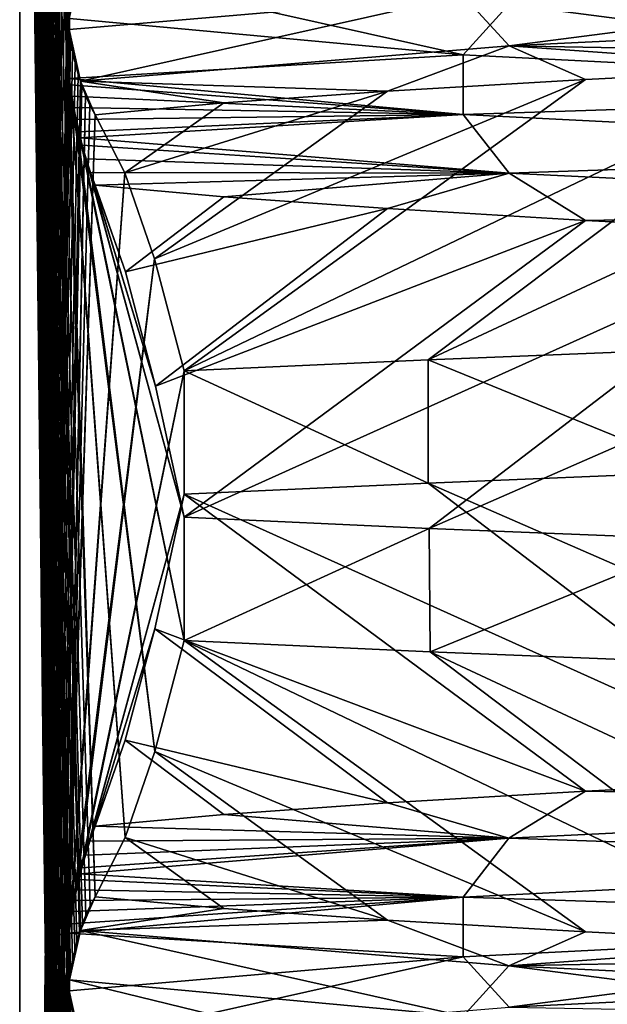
# Model space of a CAD drawing. Header units: millimetres. Extents: x -39.5 to 39.5, y -2 to 94.9.
# Tile 397 of 656: x -12.9 to -11.7, y 31 to 33. Entities that reach past the tile are written whole.
import ezdxf

# ---------------------------------------------------------------- set-up
doc = ezdxf.new("R2010")
doc.units = ezdxf.units.MM
doc.header["$LTSCALE"] = 65.185185
for name, color, linetype in [('460', 7, 'CONTINUOUS'), ('530', 7, 'CONTINUOUS'), ('531', 7, 'CONTINUOUS'), ('628', 7, 'CONTINUOUS'), ('629', 7, 'CONTINUOUS'), ('630', 7, 'CONTINUOUS')]:
    doc.layers.add(name, color=color, linetype=linetype)

msp = doc.modelspace()

# ---------------------------------------------------------------- linework, layer by layer
at = {"layer": '460', "linetype": 'Continuous'}
for points in [[(-11.5287, 32.3376, 8.2902), (-12.0998, 32.3145, 7.432), (-11.5282, 32.0813, 8.291), (-11.5287, 32.3376, 8.2902)], [(-12.0998, 32.3145, 7.432), (-12.6076, 32.2914, 6.5337), (-12.0999, 32.0581, 7.4318), (-12.0998, 32.3145, 7.432)], [(-11.5282, 32.0813, 8.291), (-12.0998, 32.3145, 7.432), (-12.0999, 32.0581, 7.4318), (-11.5282, 32.0813, 8.291)], [(-12.6076, 32.2914, 6.5337), (-12.6076, 32.035, 6.5337), (-12.0999, 32.0581, 7.4318), (-12.6076, 32.2914, 6.5337)], [(-12.6076, 31.987, -6.5337), (-12.0979, 31.9638, -7.4351), (-12.6076, 31.7306, -6.5337), (-12.6076, 31.987, -6.5337)], [(-12.6076, 31.7306, -6.5337), (-12.0979, 31.9638, -7.4351), (-12.0963, 31.7073, -7.4377), (-12.6076, 31.7306, -6.5337)], [(-12.0979, 31.9638, -7.4351), (-11.5241, 31.9406, -8.2966), (-12.0963, 31.7073, -7.4377), (-12.0979, 31.9638, -7.4351)], [(-12.0963, 31.7073, -7.4377), (-11.5241, 31.9406, -8.2966), (-11.5218, 31.6841, -8.2999), (-12.0963, 31.7073, -7.4377)]]:
    msp.add_3dface(points, dxfattribs=at)
at = {"layer": '530', "linetype": 'Continuous'}
for points in [[(-12.95, 26.5), (-12.95, 35.8), (-12.8503, 26.9766, -1.9023), (-12.95, 26.5)], [(-12.8503, 26.9766, -1.9023), (-12.95, 35.8), (-12.8478, 27.0153, -1.9499), (-12.8503, 26.9766, -1.9023)], [(-12.8478, 27.0153, -1.9499), (-12.95, 35.8), (-12.8467, 27.0248, -1.9707), (-12.8478, 27.0153, -1.9499)], [(-12.8467, 27.0248, -1.9707), (-12.95, 35.8), (-12.8442, 27.0424, -2.0183), (-12.8467, 27.0248, -1.9707)], [(-12.8442, 27.0424, -2.0183), (-12.95, 35.8), (-12.8401, 27.0654, -2.0979), (-12.8442, 27.0424, -2.0183)], [(-12.8401, 27.0654, -2.0979), (-12.95, 35.8), (-12.8355, 27.0857, -2.184), (-12.8401, 27.0654, -2.0979)], [(-12.8355, 27.0857, -2.184), (-12.95, 35.8), (-12.8308, 27.1041, -2.2745), (-12.8355, 27.0857, -2.184)], [(-12.8308, 27.1041, -2.2745), (-12.95, 35.8), (-12.8255, 27.1219, -2.3749), (-12.8308, 27.1041, -2.2745)], [(-12.8255, 27.1219, -2.3749), (-12.95, 35.8), (-12.8238, 27.1273, -2.4074), (-12.8255, 27.1219, -2.3749)], [(-12.8238, 27.1273, -2.4074), (-12.95, 35.8), (-12.8503, 28.9766, -1.9023), (-12.8238, 27.1273, -2.4074)], [(-12.8503, 28.9766, -1.9023), (-12.95, 35.8), (-12.8478, 29.0153, -1.9499), (-12.8503, 28.9766, -1.9023)], [(-12.8478, 29.0153, -1.9499), (-12.95, 35.8), (-12.8467, 29.0248, -1.9707), (-12.8478, 29.0153, -1.9499)], [(-12.8467, 29.0248, -1.9707), (-12.95, 35.8), (-12.8442, 29.0424, -2.0183), (-12.8467, 29.0248, -1.9707)], [(-12.8442, 29.0424, -2.0183), (-12.95, 35.8), (-12.8401, 29.0654, -2.0979), (-12.8442, 29.0424, -2.0183)], [(-12.8401, 29.0654, -2.0979), (-12.95, 35.8), (-12.8355, 29.0857, -2.184), (-12.8401, 29.0654, -2.0979)], [(-12.8355, 29.0857, -2.184), (-12.95, 35.8), (-12.8308, 29.1041, -2.2745), (-12.8355, 29.0857, -2.184)], [(-12.8308, 29.1041, -2.2745), (-12.95, 35.8), (-12.8255, 29.1219, -2.3749), (-12.8308, 29.1041, -2.2745)], [(-12.8255, 29.1219, -2.3749), (-12.95, 35.8), (-12.8238, 29.1273, -2.4074), (-12.8255, 29.1219, -2.3749)], [(-12.8238, 29.1273, -2.4074), (-12.95, 35.8), (-12.8194, 29.1403, -2.4914), (-12.8238, 29.1273, -2.4074)], [(-12.8194, 29.1403, -2.4914), (-12.95, 35.8), (-12.8495, 30.9313, -1.9186), (-12.8194, 29.1403, -2.4914)], [(-12.8495, 30.9313, -1.9186), (-12.95, 35.8), (-12.8503, 30.9766, -1.9023), (-12.8495, 30.9313, -1.9186)], [(-12.8503, 30.9766, -1.9023), (-12.95, 35.8), (-12.8478, 31.0153, -1.9499), (-12.8503, 30.9766, -1.9023)], [(-12.8478, 31.0153, -1.9499), (-12.95, 35.8), (-12.8467, 31.0248, -1.9707), (-12.8478, 31.0153, -1.9499)], [(-12.8467, 31.0248, -1.9707), (-12.95, 35.8), (-12.8442, 31.0424, -2.0183), (-12.8467, 31.0248, -1.9707)], [(-12.8442, 31.0424, -2.0183), (-12.95, 35.8), (-12.8401, 31.0654, -2.0979), (-12.8442, 31.0424, -2.0183)], [(-12.8401, 31.0654, -2.0979), (-12.95, 35.8), (-12.8355, 31.0857, -2.184), (-12.8401, 31.0654, -2.0979)], [(-12.8355, 31.0857, -2.184), (-12.95, 35.8), (-12.8308, 31.1041, -2.2745), (-12.8355, 31.0857, -2.184)], [(-12.8308, 31.1041, -2.2745), (-12.95, 35.8), (-12.8255, 31.1219, -2.3749), (-12.8308, 31.1041, -2.2745)], [(-12.8255, 31.1219, -2.3749), (-12.95, 35.8), (-12.8238, 31.1273, -2.4074), (-12.8255, 31.1219, -2.3749)], [(-12.8238, 31.1273, -2.4074), (-12.95, 35.8), (-12.8194, 31.1403, -2.4914), (-12.8238, 31.1273, -2.4074)], [(-12.8194, 31.1403, -2.4914), (-12.95, 35.8), (-12.8122, 31.1593, -2.6303), (-12.8194, 31.1403, -2.4914)], [(-12.8122, 31.1593, -2.6303), (-12.95, 35.8), (-12.8034, 31.1788, -2.798), (-12.8122, 31.1593, -2.6303)], [(-12.8034, 31.1788, -2.798), (-12.95, 35.8), (-12.7927, 31.1975, -3.001), (-12.8034, 31.1788, -2.798)], [(-12.7927, 31.1975, -3.001), (-12.95, 35.8), (-12.8502, 32.9477, -1.9039), (-12.7927, 31.1975, -3.001)], [(-12.8502, 32.9477, -1.9039), (-12.95, 35.8), (-12.8495, 32.9951, -1.9173), (-12.8502, 32.9477, -1.9039)], [(-12.8495, 32.9951, -1.9173), (-12.95, 35.8), (-12.8467, 33.0247, -1.9702), (-12.8495, 32.9951, -1.9173)], [(-12.8479, 32.9122, -1.9473), (-12.7927, 31.1975, -3.001), (-12.8502, 32.9477, -1.9039), (-12.8479, 32.9122, -1.9473)], [(-12.7307, 31.3204, -4.1854), (-12.7927, 31.1975, -3.001), (-12.8479, 32.9122, -1.9473), (-12.7307, 31.3204, -4.1854)], [(-12.8467, 32.8998, -1.9716), (-12.7307, 31.3204, -4.1854), (-12.8479, 32.9122, -1.9473), (-12.8467, 32.8998, -1.9716)], [(-12.845, 32.8864, -2.0029), (-12.7307, 31.3204, -4.1854), (-12.8467, 32.8998, -1.9716), (-12.845, 32.8864, -2.0029)], [(-12.6689, 31.4998, -5.3634), (-12.7307, 31.3204, -4.1854), (-12.845, 32.8864, -2.0029), (-12.6689, 31.4998, -5.3634)], [(-12.8416, 32.863, -2.068), (-12.6689, 31.4998, -5.3634), (-12.845, 32.8864, -2.0029), (-12.8416, 32.863, -2.068)], [(-12.8375, 32.8394, -2.1459), (-12.6689, 31.4998, -5.3634), (-12.8416, 32.863, -2.068), (-12.8375, 32.8394, -2.1459)], [(-12.8326, 32.8147, -2.2397), (-12.6689, 31.4998, -5.3634), (-12.8375, 32.8394, -2.1459), (-12.8326, 32.8147, -2.2397)], [(-12.6076, 31.7306, -6.5337), (-12.6689, 31.4998, -5.3634), (-12.8326, 32.8147, -2.2397), (-12.6076, 31.7306, -6.5337)], [(-12.8267, 32.7885, -2.3521), (-12.6076, 31.7306, -6.5337), (-12.8326, 32.8147, -2.2397), (-12.8267, 32.7885, -2.3521)], [(-12.8238, 32.7763, -2.4088), (-12.6076, 31.7306, -6.5337), (-12.8267, 32.7885, -2.3521), (-12.8238, 32.7763, -2.4088)], [(-12.8198, 32.7609, -2.4844), (-12.6076, 31.7306, -6.5337), (-12.8238, 32.7763, -2.4088), (-12.8198, 32.7609, -2.4844)], [(-12.6076, 31.987, -6.5337), (-12.6076, 31.7306, -6.5337), (-12.8198, 32.7609, -2.4844), (-12.6076, 31.987, -6.5337)], [(-12.8118, 32.7326, -2.6368), (-12.6076, 31.987, -6.5337), (-12.8198, 32.7609, -2.4844), (-12.8118, 32.7326, -2.6368)], [(-12.6671, 32.2596, -5.3977), (-12.6076, 31.987, -6.5337), (-12.8118, 32.7326, -2.6368), (-12.6671, 32.2596, -5.3977)], [(-12.8028, 32.7045, -2.809), (-12.6671, 32.2596, -5.3977), (-12.8118, 32.7326, -2.6368), (-12.8028, 32.7045, -2.809)], [(-12.7302, 32.4979, -4.1933), (-12.6671, 32.2596, -5.3977), (-12.8028, 32.7045, -2.809), (-12.7302, 32.4979, -4.1933)], [(-12.7927, 32.6778, -3.001), (-12.7302, 32.4979, -4.1933), (-12.8028, 32.7045, -2.809), (-12.7927, 32.6778, -3.001)]]:
    msp.add_3dface(points, dxfattribs=at)
at = {"layer": '531', "linetype": 'Continuous'}
for points in [[(-12.95, 35.8), (-12.95, 26.5), (-12.8505, 35.0524, 1.8992), (-12.95, 35.8)], [(-12.8505, 35.0524, 1.8992), (-12.95, 26.5), (-12.8485, 35.0134, 1.9372), (-12.8505, 35.0524, 1.8992)], [(-12.8485, 35.0134, 1.9372), (-12.95, 26.5), (-12.8467, 34.9968, 1.9715), (-12.8485, 35.0134, 1.9372)], [(-12.8467, 34.9968, 1.9715), (-12.95, 26.5), (-12.8454, 34.9877, 1.995), (-12.8467, 34.9968, 1.9715)], [(-12.8454, 34.9877, 1.995), (-12.95, 26.5), (-12.8417, 34.965, 2.0665), (-12.8454, 34.9877, 1.995)], [(-12.8417, 34.965, 2.0665), (-12.95, 26.5), (-12.837, 34.9427, 2.1554), (-12.8417, 34.965, 2.0665)], [(-12.837, 34.9427, 2.1554), (-12.95, 26.5), (-12.8314, 34.9201, 2.2633), (-12.837, 34.9427, 2.1554)], [(-12.8314, 34.9201, 2.2633), (-12.95, 26.5), (-12.8244, 34.8966, 2.396), (-12.8314, 34.9201, 2.2633)], [(-12.8244, 34.8966, 2.396), (-12.95, 26.5), (-12.85, 33.0799, 1.9079), (-12.8244, 34.8966, 2.396)], [(-12.85, 33.0799, 1.9079), (-12.95, 26.5), (-12.8499, 33.0335, 1.9103), (-12.85, 33.0799, 1.9079)], [(-12.8499, 33.0335, 1.9103), (-12.95, 26.5), (-12.8473, 33.0017, 1.9603), (-12.8499, 33.0335, 1.9103)], [(-12.8473, 33.0017, 1.9603), (-12.95, 26.5), (-12.844, 32.9781, 2.023), (-12.8473, 33.0017, 1.9603)], [(-12.844, 32.9781, 2.023), (-12.95, 26.5), (-12.8398, 32.9555, 2.1022), (-12.844, 32.9781, 2.023)], [(-12.8398, 32.9555, 2.1022), (-12.95, 26.5), (-12.8346, 32.9325, 2.2017), (-12.8398, 32.9555, 2.1022)], [(-12.8346, 32.9325, 2.2017), (-12.95, 26.5), (-12.8283, 32.9091, 2.3228), (-12.8346, 32.9325, 2.2017)], [(-12.8283, 32.9091, 2.3228), (-12.95, 26.5), (-12.8237, 32.8943, 2.4099), (-12.8283, 32.9091, 2.3228)], [(-12.8237, 32.8943, 2.4099), (-12.95, 26.5), (-12.821, 32.8863, 2.4612), (-12.8237, 32.8943, 2.4099)], [(-12.821, 32.8863, 2.4612), (-12.95, 26.5), (-12.8131, 32.8649, 2.613), (-12.821, 32.8863, 2.4612)], [(-12.8131, 32.8649, 2.613), (-12.95, 26.5), (-12.85, 31.0799, 1.9079), (-12.8131, 32.8649, 2.613)], [(-12.8039, 32.8442, 2.7882), (-12.8131, 32.8649, 2.613), (-12.85, 31.0799, 1.9079), (-12.8039, 32.8442, 2.7882)], [(-12.7927, 32.8245, 3.001), (-12.8039, 32.8442, 2.7882), (-12.85, 31.0799, 1.9079), (-12.7927, 32.8245, 3.001)], [(-12.8476, 31.1139, 1.9548), (-12.7927, 32.8245, 3.001), (-12.85, 31.0799, 1.9079), (-12.8476, 31.1139, 1.9548)], [(-12.7315, 32.7036, 4.1702), (-12.7927, 32.8245, 3.001), (-12.8476, 31.1139, 1.9548), (-12.7315, 32.7036, 4.1702)], [(-12.8468, 31.1215, 1.9701), (-12.7315, 32.7036, 4.1702), (-12.8476, 31.1139, 1.9548), (-12.8468, 31.1215, 1.9701)], [(-12.8443, 31.1414, 2.0178), (-12.7315, 32.7036, 4.1702), (-12.8468, 31.1215, 1.9701), (-12.8443, 31.1414, 2.0178)], [(-12.6697, 32.5248, 5.3485), (-12.7315, 32.7036, 4.1702), (-12.8443, 31.1414, 2.0178), (-12.6697, 32.5248, 5.3485)], [(-12.8404, 31.1667, 2.0921), (-12.6697, 32.5248, 5.3485), (-12.8443, 31.1414, 2.0178), (-12.8404, 31.1667, 2.0921)], [(-12.8361, 31.19, 2.1729), (-12.6697, 32.5248, 5.3485), (-12.8404, 31.1667, 2.0921), (-12.8361, 31.19, 2.1729)], [(-12.8317, 31.2116, 2.2573), (-12.6697, 32.5248, 5.3485), (-12.8361, 31.19, 2.1729), (-12.8317, 31.2116, 2.2573)], [(-12.6076, 32.2914, 6.5337), (-12.6697, 32.5248, 5.3485), (-12.8317, 31.2116, 2.2573), (-12.6076, 32.2914, 6.5337)], [(-12.8267, 31.2335, 2.3522), (-12.6076, 32.2914, 6.5337), (-12.8317, 31.2116, 2.2573), (-12.8267, 31.2335, 2.3522)], [(-12.8239, 31.2453, 2.4066), (-12.6076, 32.2914, 6.5337), (-12.8267, 31.2335, 2.3522), (-12.8239, 31.2453, 2.4066)], [(-12.8208, 31.2574, 2.4657), (-12.6076, 32.2914, 6.5337), (-12.8239, 31.2453, 2.4066), (-12.8208, 31.2574, 2.4657)], [(-12.6076, 32.035, 6.5337), (-12.6076, 32.2914, 6.5337), (-12.8208, 31.2574, 2.4657), (-12.6076, 32.035, 6.5337)], [(-12.8134, 31.284, 2.6061), (-12.6076, 32.035, 6.5337), (-12.8208, 31.2574, 2.4657), (-12.8134, 31.284, 2.6061)], [(-12.6688, 31.7552, 5.3653), (-12.6076, 32.035, 6.5337), (-12.8134, 31.284, 2.6061), (-12.6688, 31.7552, 5.3653)], [(-12.8042, 31.3133, 2.7817), (-12.6688, 31.7552, 5.3653), (-12.8134, 31.284, 2.6061), (-12.8042, 31.3133, 2.7817)], [(-12.7305, 31.523, 4.1879), (-12.6688, 31.7552, 5.3653), (-12.8042, 31.3133, 2.7817), (-12.7305, 31.523, 4.1879)], [(-12.7927, 31.3442, 3.001), (-12.7305, 31.523, 4.1879), (-12.8042, 31.3133, 2.7817), (-12.7927, 31.3442, 3.001)], [(-12.85, 31.0799, 1.9079), (-12.95, 26.5), (-12.8499, 31.0335, 1.9103), (-12.85, 31.0799, 1.9079)], [(-12.8499, 31.0335, 1.9103), (-12.95, 26.5), (-12.8473, 31.0017, 1.9603), (-12.8499, 31.0335, 1.9103)], [(-12.8473, 31.0017, 1.9603), (-12.95, 26.5), (-12.844, 30.9781, 2.023), (-12.8473, 31.0017, 1.9603)], [(-12.844, 30.9781, 2.023), (-12.95, 26.5), (-12.8398, 30.9555, 2.1022), (-12.844, 30.9781, 2.023)]]:
    msp.add_3dface(points, dxfattribs=at)
at = {"layer": '628', "linetype": 'Continuous'}
for points in [[(-11.5282, 32.0813, 8.291), (-12.0999, 32.0581, 7.4318), (-10.7447, 31.4661, 7.5639), (-11.5282, 32.0813, 8.291)], [(-12.0999, 32.0581, 7.4318), (-12.6076, 32.035, 6.5337), (-11.2919, 31.4417, 6.7195), (-12.0999, 32.0581, 7.4318)], [(-10.7447, 31.4661, 7.5639), (-12.0999, 32.0581, 7.4318), (-11.2919, 31.4417, 6.7195), (-10.7447, 31.4661, 7.5639)], [(-12.6076, 32.035, 6.5337), (-12.6688, 31.7552, 5.3653), (-11.773, 31.4173, 5.8358), (-12.6076, 32.035, 6.5337)], [(-11.2919, 31.4417, 6.7195), (-12.6076, 32.035, 6.5337), (-11.773, 31.4173, 5.8358), (-11.2919, 31.4417, 6.7195)], [(-12.6688, 31.7552, 5.3653), (-12.7305, 31.523, 4.1879), (-12.185, 31.3929, 4.9178), (-12.6688, 31.7552, 5.3653)], [(-11.773, 31.4173, 5.8358), (-12.6688, 31.7552, 5.3653), (-12.185, 31.3929, 4.9178), (-11.773, 31.4173, 5.8358)], [(-12.6689, 31.4998, -5.3634), (-12.6076, 31.7306, -6.5337), (-11.773, 31.1243, -5.8358), (-12.6689, 31.4998, -5.3634)], [(-12.6076, 31.7306, -6.5337), (-12.0963, 31.7073, -7.4377), (-11.2919, 31.0999, -6.7195), (-12.6076, 31.7306, -6.5337)], [(-11.773, 31.1243, -5.8358), (-12.6076, 31.7306, -6.5337), (-11.2919, 31.0999, -6.7195), (-11.773, 31.1243, -5.8358)], [(-12.0963, 31.7073, -7.4377), (-11.5218, 31.6841, -8.2999), (-10.7447, 31.0756, -7.5639), (-12.0963, 31.7073, -7.4377)], [(-11.2919, 31.0999, -6.7195), (-12.0963, 31.7073, -7.4377), (-10.7447, 31.0756, -7.5639), (-11.2919, 31.0999, -6.7195)], [(-12.7305, 31.523, 4.1879), (-12.7927, 31.3442, 3.001), (-12.5256, 31.3685, 3.971), (-12.7305, 31.523, 4.1879)], [(-12.185, 31.3929, 4.9178), (-12.7305, 31.523, 4.1879), (-12.5256, 31.3685, 3.971), (-12.185, 31.3929, 4.9178)], [(-12.7307, 31.3204, -4.1854), (-12.6689, 31.4998, -5.3634), (-12.185, 31.1487, -4.9178), (-12.7307, 31.3204, -4.1854)], [(-12.185, 31.1487, -4.9178), (-12.6689, 31.4998, -5.3634), (-11.773, 31.1243, -5.8358), (-12.185, 31.1487, -4.9178)], [(-12.7927, 31.1975, -3.001), (-12.7307, 31.3204, -4.1854), (-12.5256, 31.1731, -3.971), (-12.7927, 31.1975, -3.001)], [(-12.5256, 31.1731, -3.971), (-12.7307, 31.3204, -4.1854), (-12.185, 31.1487, -4.9178), (-12.5256, 31.1731, -3.971)]]:
    msp.add_3dface(points, dxfattribs=at)
at = {"layer": '629', "linetype": 'Continuous'}
for points in [[(-10.539, 33.1479, 7.6059), (-12.0274, 33.0727, 4.9258), (-11.9317, 32.9677, 5.2811), (-10.539, 33.1479, 7.6059)], [(-10.4071, 33.0412, 7.8708), (-10.539, 33.1479, 7.6059), (-11.9317, 32.9677, 5.2811), (-10.4071, 33.0412, 7.8708)], [(-12.8467, 33.0247, -1.9702), (-12.8238, 33.1273, -2.4076), (-12.0276, 32.949, -4.9249), (-12.8467, 33.0247, -1.9702)], [(-12.0276, 32.949, -4.9249), (-12.8238, 33.1273, -2.4076), (-11.9321, 33.054, -5.2798), (-12.0276, 32.949, -4.9249)], [(-12.8476, 33.1139, 1.9548), (-12.8499, 33.0335, 1.9103), (-12.8473, 33.0017, 1.9603), (-12.8476, 33.1139, 1.9548)], [(-12.8468, 33.1215, 1.9701), (-12.8476, 33.1139, 1.9548), (-12.8473, 33.0017, 1.9603), (-12.8468, 33.1215, 1.9701)], [(-12.8468, 33.1215, 1.9701), (-12.8473, 33.0017, 1.9603), (-12.0274, 33.0727, 4.9258), (-12.8468, 33.1215, 1.9701)], [(-12.8473, 33.0017, 1.9603), (-12.8237, 32.8943, 2.4099), (-12.0274, 33.0727, 4.9258), (-12.8473, 33.0017, 1.9603)], [(-12.0274, 33.0727, 4.9258), (-12.8237, 32.8943, 2.4099), (-11.9317, 32.9677, 5.2811), (-12.0274, 33.0727, 4.9258)], [(-10.7447, 33.0756, -7.5639), (-10.4076, 32.9805, -7.8698), (-11.9321, 33.054, -5.2798), (-10.7447, 33.0756, -7.5639)], [(-10.5395, 32.8737, -7.6051), (-12.0276, 32.949, -4.9249), (-11.9321, 33.054, -5.2798), (-10.5395, 32.8737, -7.6051)], [(-10.4076, 32.9805, -7.8698), (-10.5395, 32.8737, -7.6051), (-11.9321, 33.054, -5.2798), (-10.4076, 32.9805, -7.8698)], [(-10.4071, 33.0412, 7.8708), (-11.9317, 32.9677, 5.2811), (-10.7447, 32.9464, 7.5639), (-10.4071, 33.0412, 7.8708)], [(-12.8479, 32.9122, -1.9473), (-12.8495, 32.9951, -1.9173), (-12.8467, 33.0247, -1.9702), (-12.8479, 32.9122, -1.9473)], [(-12.8467, 32.8998, -1.9716), (-12.8479, 32.9122, -1.9473), (-12.8467, 33.0247, -1.9702), (-12.8467, 32.8998, -1.9716)], [(-12.8467, 32.8998, -1.9716), (-12.8467, 33.0247, -1.9702), (-12.0276, 32.949, -4.9249), (-12.8467, 32.8998, -1.9716)], [(-12.8473, 33.0017, 1.9603), (-12.844, 32.9781, 2.023), (-12.8398, 32.9555, 2.1022), (-12.8473, 33.0017, 1.9603)], [(-12.8473, 33.0017, 1.9603), (-12.8398, 32.9555, 2.1022), (-12.8346, 32.9325, 2.2017), (-12.8473, 33.0017, 1.9603)], [(-12.8473, 33.0017, 1.9603), (-12.8346, 32.9325, 2.2017), (-12.8283, 32.9091, 2.3228), (-12.8473, 33.0017, 1.9603)], [(-12.8473, 33.0017, 1.9603), (-12.8283, 32.9091, 2.3228), (-12.8237, 32.8943, 2.4099), (-12.8473, 33.0017, 1.9603)], [(-12.8479, 32.9122, -1.9473), (-12.8502, 32.9477, -1.9039), (-12.8495, 32.9951, -1.9173), (-12.8479, 32.9122, -1.9473)], [(-11.9317, 32.9677, 5.2811), (-12.8237, 32.8943, 2.4099), (-12.185, 32.8733, 4.9178), (-11.9317, 32.9677, 5.2811)], [(-11.773, 32.8977, 5.8358), (-11.9317, 32.9677, 5.2811), (-12.185, 32.8733, 4.9178), (-11.773, 32.8977, 5.8358)], [(-10.7447, 32.9464, 7.5639), (-11.9317, 32.9677, 5.2811), (-11.2919, 32.9221, 6.7195), (-10.7447, 32.9464, 7.5639)], [(-11.2919, 32.9221, 6.7195), (-11.9317, 32.9677, 5.2811), (-11.773, 32.8977, 5.8358), (-11.2919, 32.9221, 6.7195)], [(-12.0271, 32.8252, -4.9264), (-12.8467, 32.8998, -1.9716), (-12.0276, 32.949, -4.9249), (-12.0271, 32.8252, -4.9264)], [(-10.5395, 32.8737, -7.6051), (-12.0271, 32.8252, -4.9264), (-12.0276, 32.949, -4.9249), (-10.5395, 32.8737, -7.6051)], [(-12.845, 32.8864, -2.0029), (-12.8467, 32.8998, -1.9716), (-12.0271, 32.8252, -4.9264), (-12.845, 32.8864, -2.0029)], [(-12.8416, 32.863, -2.068), (-12.845, 32.8864, -2.0029), (-12.0271, 32.8252, -4.9264), (-12.8416, 32.863, -2.068)], [(-12.8237, 32.8943, 2.4099), (-12.821, 32.8863, 2.4612), (-12.8131, 32.8649, 2.613), (-12.8237, 32.8943, 2.4099)], [(-12.8237, 32.8943, 2.4099), (-12.8131, 32.8649, 2.613), (-12.8039, 32.8442, 2.7882), (-12.8237, 32.8943, 2.4099)], [(-12.8237, 32.8943, 2.4099), (-12.8039, 32.8442, 2.7882), (-12.7927, 32.8245, 3.001), (-12.8237, 32.8943, 2.4099)], [(-12.8237, 32.8943, 2.4099), (-12.7927, 32.8245, 3.001), (-12.5256, 32.8489, 3.971), (-12.8237, 32.8943, 2.4099)], [(-12.185, 32.8733, 4.9178), (-12.8237, 32.8943, 2.4099), (-12.5256, 32.8489, 3.971), (-12.185, 32.8733, 4.9178)], [(-12.8375, 32.8394, -2.1459), (-12.8416, 32.863, -2.068), (-12.0271, 32.8252, -4.9264), (-12.8375, 32.8394, -2.1459)], [(-10.5387, 32.7499, -7.6063), (-12.0271, 32.8252, -4.9264), (-10.5395, 32.8737, -7.6051), (-10.5387, 32.7499, -7.6063)], [(-12.8326, 32.8147, -2.2397), (-12.8375, 32.8394, -2.1459), (-12.0271, 32.8252, -4.9264), (-12.8326, 32.8147, -2.2397)], [(-12.8267, 32.7885, -2.3521), (-12.8326, 32.8147, -2.2397), (-12.0271, 32.8252, -4.9264), (-12.8267, 32.7885, -2.3521)], [(-12.8238, 32.7763, -2.4088), (-12.8267, 32.7885, -2.3521), (-12.0271, 32.8252, -4.9264), (-12.8238, 32.7763, -2.4088)], [(-11.9318, 32.7025, -5.281), (-12.8238, 32.7763, -2.4088), (-12.0271, 32.8252, -4.9264), (-11.9318, 32.7025, -5.281)], [(-10.5387, 32.7499, -7.6063), (-11.9318, 32.7025, -5.281), (-12.0271, 32.8252, -4.9264), (-10.5387, 32.7499, -7.6063)], [(-12.8198, 32.7609, -2.4844), (-12.8238, 32.7763, -2.4088), (-11.9318, 32.7025, -5.281), (-12.8198, 32.7609, -2.4844)], [(-12.8118, 32.7326, -2.6368), (-12.8198, 32.7609, -2.4844), (-11.9318, 32.7025, -5.281), (-12.8118, 32.7326, -2.6368)], [(-10.4072, 32.629, -7.8707), (-11.9318, 32.7025, -5.281), (-10.5387, 32.7499, -7.6063), (-10.4072, 32.629, -7.8707)], [(-12.8028, 32.7045, -2.809), (-12.8118, 32.7326, -2.6368), (-11.9318, 32.7025, -5.281), (-12.8028, 32.7045, -2.809)], [(-12.7927, 32.6778, -3.001), (-12.8028, 32.7045, -2.809), (-11.9318, 32.7025, -5.281), (-12.7927, 32.6778, -3.001)], [(-12.7927, 32.6778, -3.001), (-11.9318, 32.7025, -5.281), (-12.5256, 32.6535, -3.971), (-12.7927, 32.6778, -3.001)], [(-12.5256, 32.6535, -3.971), (-11.9318, 32.7025, -5.281), (-12.185, 32.6291, -4.9178), (-12.5256, 32.6535, -3.971)], [(-12.185, 32.6291, -4.9178), (-11.9318, 32.7025, -5.281), (-11.773, 32.6047, -5.8358), (-12.185, 32.6291, -4.9178)], [(-11.9318, 32.7025, -5.281), (-10.4072, 32.629, -7.8707), (-11.773, 32.6047, -5.8358), (-11.9318, 32.7025, -5.281)], [(-11.773, 32.6047, -5.8358), (-10.4072, 32.629, -7.8707), (-11.2919, 32.5803, -6.7195), (-11.773, 32.6047, -5.8358)], [(-11.2919, 31.4417, 6.7195), (-11.773, 31.4173, 5.8358), (-10.4077, 31.3927, 7.8696), (-11.2919, 31.4417, 6.7195)], [(-11.773, 31.4173, 5.8358), (-12.185, 31.3929, 4.9178), (-11.9322, 31.3192, 5.2795), (-11.773, 31.4173, 5.8358)], [(-10.4077, 31.3927, 7.8696), (-11.773, 31.4173, 5.8358), (-11.9322, 31.3192, 5.2795), (-10.4077, 31.3927, 7.8696)], [(-12.185, 31.3929, 4.9178), (-12.5256, 31.3685, 3.971), (-11.9322, 31.3192, 5.2795), (-12.185, 31.3929, 4.9178)], [(-10.4077, 31.3927, 7.8696), (-11.9322, 31.3192, 5.2795), (-10.5392, 31.2717, 7.6055), (-10.4077, 31.3927, 7.8696)], [(-12.5256, 31.3685, 3.971), (-12.7927, 31.3442, 3.001), (-11.9322, 31.3192, 5.2795), (-12.5256, 31.3685, 3.971)], [(-12.7927, 31.3442, 3.001), (-12.8042, 31.3133, 2.7817), (-11.9322, 31.3192, 5.2795), (-12.7927, 31.3442, 3.001)], [(-12.8208, 31.2574, 2.4657), (-12.8239, 31.2453, 2.4066), (-11.9322, 31.3192, 5.2795), (-12.8208, 31.2574, 2.4657)], [(-11.9322, 31.3192, 5.2795), (-12.8239, 31.2453, 2.4066), (-12.0274, 31.1964, 4.9255), (-11.9322, 31.3192, 5.2795)], [(-12.8134, 31.284, 2.6061), (-12.8208, 31.2574, 2.4657), (-11.9322, 31.3192, 5.2795), (-12.8134, 31.284, 2.6061)], [(-12.8042, 31.3133, 2.7817), (-12.8134, 31.284, 2.6061), (-11.9322, 31.3192, 5.2795), (-12.8042, 31.3133, 2.7817)], [(-10.5392, 31.2717, 7.6055), (-11.9322, 31.3192, 5.2795), (-12.0274, 31.1964, 4.9255), (-10.5392, 31.2717, 7.6055)], [(-10.5392, 31.2717, 7.6055), (-12.0274, 31.1964, 4.9255), (-10.539, 31.1479, 7.6059), (-10.5392, 31.2717, 7.6055)], [(-12.8239, 31.2453, 2.4066), (-12.8267, 31.2335, 2.3522), (-12.0274, 31.1964, 4.9255), (-12.8239, 31.2453, 2.4066)], [(-12.8267, 31.2335, 2.3522), (-12.8317, 31.2116, 2.2573), (-12.0274, 31.1964, 4.9255), (-12.8267, 31.2335, 2.3522)], [(-12.8317, 31.2116, 2.2573), (-12.8361, 31.19, 2.1729), (-12.0274, 31.1964, 4.9255), (-12.8317, 31.2116, 2.2573)], [(-12.8238, 31.1273, -2.4074), (-12.8034, 31.1788, -2.798), (-12.7927, 31.1975, -3.001), (-12.8238, 31.1273, -2.4074)], [(-12.8238, 31.1273, -2.4074), (-12.7927, 31.1975, -3.001), (-12.5256, 31.1731, -3.971), (-12.8238, 31.1273, -2.4074)], [(-12.8443, 31.1414, 2.0178), (-12.8468, 31.1215, 1.9701), (-12.0274, 31.1964, 4.9255), (-12.8443, 31.1414, 2.0178)], [(-12.0274, 31.1964, 4.9255), (-12.8468, 31.1215, 1.9701), (-12.0274, 31.0727, 4.9258), (-12.0274, 31.1964, 4.9255)], [(-12.8404, 31.1667, 2.0921), (-12.8443, 31.1414, 2.0178), (-12.0274, 31.1964, 4.9255), (-12.8404, 31.1667, 2.0921)], [(-12.8361, 31.19, 2.1729), (-12.8404, 31.1667, 2.0921), (-12.0274, 31.1964, 4.9255), (-12.8361, 31.19, 2.1729)], [(-12.8238, 31.1273, -2.4074), (-12.8122, 31.1593, -2.6303), (-12.8034, 31.1788, -2.798), (-12.8238, 31.1273, -2.4074)], [(-10.539, 31.1479, 7.6059), (-12.0274, 31.1964, 4.9255), (-12.0274, 31.0727, 4.9258), (-10.539, 31.1479, 7.6059)], [(-12.8238, 31.1273, -2.4074), (-12.5256, 31.1731, -3.971), (-12.185, 31.1487, -4.9178), (-12.8238, 31.1273, -2.4074)], [(-12.8238, 31.1273, -2.4074), (-12.8194, 31.1403, -2.4914), (-12.8122, 31.1593, -2.6303), (-12.8238, 31.1273, -2.4074)], [(-12.8238, 31.1273, -2.4074), (-12.185, 31.1487, -4.9178), (-11.9322, 31.054, -5.2794), (-12.8238, 31.1273, -2.4074)], [(-12.185, 31.1487, -4.9178), (-11.773, 31.1243, -5.8358), (-11.9322, 31.054, -5.2794), (-12.185, 31.1487, -4.9178)], [(-10.539, 31.1479, 7.6059), (-12.0274, 31.0727, 4.9258), (-11.9317, 30.9677, 5.2811), (-10.539, 31.1479, 7.6059)], [(-10.4071, 31.0412, 7.8708), (-10.539, 31.1479, 7.6059), (-11.9317, 30.9677, 5.2811), (-10.4071, 31.0412, 7.8708)], [(-12.8468, 31.1215, 1.9701), (-12.8476, 31.1139, 1.9548), (-12.8473, 31.0017, 1.9603), (-12.8468, 31.1215, 1.9701)], [(-12.8468, 31.1215, 1.9701), (-12.8473, 31.0017, 1.9603), (-12.0274, 31.0727, 4.9258), (-12.8468, 31.1215, 1.9701)], [(-12.8467, 31.0248, -1.9707), (-12.8255, 31.1219, -2.3749), (-12.8238, 31.1273, -2.4074), (-12.8467, 31.0248, -1.9707)], [(-12.8467, 31.0248, -1.9707), (-12.8238, 31.1273, -2.4074), (-12.0271, 30.949, -4.9262), (-12.8467, 31.0248, -1.9707)], [(-12.8467, 31.0248, -1.9707), (-12.8308, 31.1041, -2.2745), (-12.8255, 31.1219, -2.3749), (-12.8467, 31.0248, -1.9707)], [(-12.0271, 30.949, -4.9262), (-12.8238, 31.1273, -2.4074), (-11.9322, 31.054, -5.2794), (-12.0271, 30.949, -4.9262)], [(-11.773, 31.1243, -5.8358), (-11.2919, 31.0999, -6.7195), (-11.9322, 31.054, -5.2794), (-11.773, 31.1243, -5.8358)], [(-12.8476, 31.1139, 1.9548), (-12.85, 31.0799, 1.9079), (-12.8499, 31.0335, 1.9103), (-12.8476, 31.1139, 1.9548)], [(-12.8476, 31.1139, 1.9548), (-12.8499, 31.0335, 1.9103), (-12.8473, 31.0017, 1.9603), (-12.8476, 31.1139, 1.9548)], [(-12.8467, 31.0248, -1.9707), (-12.8355, 31.0857, -2.184), (-12.8308, 31.1041, -2.2745), (-12.8467, 31.0248, -1.9707)], [(-11.2919, 31.0999, -6.7195), (-10.7447, 31.0756, -7.5639), (-11.9322, 31.054, -5.2794), (-11.2919, 31.0999, -6.7195)], [(-12.8467, 31.0248, -1.9707), (-12.8401, 31.0654, -2.0979), (-12.8355, 31.0857, -2.184), (-12.8467, 31.0248, -1.9707)], [(-10.7447, 31.0756, -7.5639), (-10.4078, 30.9805, -7.8695), (-11.9322, 31.054, -5.2794), (-10.7447, 31.0756, -7.5639)], [(-12.8473, 31.0017, 1.9603), (-12.8237, 30.8943, 2.4099), (-12.0274, 31.0727, 4.9258), (-12.8473, 31.0017, 1.9603)], [(-12.8467, 31.0248, -1.9707), (-12.8442, 31.0424, -2.0183), (-12.8401, 31.0654, -2.0979), (-12.8467, 31.0248, -1.9707)], [(-12.0274, 31.0727, 4.9258), (-12.8237, 30.8943, 2.4099), (-11.9317, 30.9677, 5.2811), (-12.0274, 31.0727, 4.9258)], [(-10.5386, 30.8737, -7.6063), (-12.0271, 30.949, -4.9262), (-11.9322, 31.054, -5.2794), (-10.5386, 30.8737, -7.6063)], [(-10.4078, 30.9805, -7.8695), (-10.5386, 30.8737, -7.6063), (-11.9322, 31.054, -5.2794), (-10.4078, 30.9805, -7.8695)], [(-10.4071, 31.0412, 7.8708), (-11.9317, 30.9677, 5.2811), (-10.7447, 30.9464, 7.5639), (-10.4071, 31.0412, 7.8708)], [(-12.8495, 30.9313, -1.9186), (-12.8503, 30.9766, -1.9023), (-12.8478, 31.0153, -1.9499), (-12.8495, 30.9313, -1.9186)], [(-12.8467, 30.9004, -1.9703), (-12.8495, 30.9313, -1.9186), (-12.8478, 31.0153, -1.9499), (-12.8467, 30.9004, -1.9703)], [(-12.8467, 30.9004, -1.9703), (-12.8478, 31.0153, -1.9499), (-12.8467, 31.0248, -1.9707), (-12.8467, 30.9004, -1.9703)], [(-12.8467, 30.9004, -1.9703), (-12.8467, 31.0248, -1.9707), (-12.0278, 30.8252, -4.9246), (-12.8467, 30.9004, -1.9703)], [(-12.0278, 30.8252, -4.9246), (-12.8467, 31.0248, -1.9707), (-12.0271, 30.949, -4.9262), (-12.0278, 30.8252, -4.9246)], [(-12.8473, 31.0017, 1.9603), (-12.844, 30.9781, 2.023), (-12.8398, 30.9555, 2.1022), (-12.8473, 31.0017, 1.9603)], [(-12.8473, 31.0017, 1.9603), (-12.8398, 30.9555, 2.1022), (-12.8346, 30.9325, 2.2017), (-12.8473, 31.0017, 1.9603)], [(-12.8473, 31.0017, 1.9603), (-12.8346, 30.9325, 2.2017), (-12.8283, 30.9091, 2.3228), (-12.8473, 31.0017, 1.9603)], [(-12.8473, 31.0017, 1.9603), (-12.8283, 30.9091, 2.3228), (-12.8237, 30.8943, 2.4099), (-12.8473, 31.0017, 1.9603)]]:
    msp.add_3dface(points, dxfattribs=at)
at = {"layer": '630', "linetype": 'Continuous'}
for points in [[(-12.0998, 32.3145, 7.432), (-11.5287, 32.3376, 8.2902), (-10.7447, 32.9464, 7.5639), (-12.0998, 32.3145, 7.432)], [(-12.0998, 32.3145, 7.432), (-10.7447, 32.9464, 7.5639), (-11.2919, 32.9221, 6.7195), (-12.0998, 32.3145, 7.432)], [(-12.6076, 32.2914, 6.5337), (-12.0998, 32.3145, 7.432), (-11.2919, 32.9221, 6.7195), (-12.6076, 32.2914, 6.5337)], [(-12.6076, 32.2914, 6.5337), (-11.2919, 32.9221, 6.7195), (-11.773, 32.8977, 5.8358), (-12.6076, 32.2914, 6.5337)], [(-12.6697, 32.5248, 5.3485), (-12.6076, 32.2914, 6.5337), (-11.773, 32.8977, 5.8358), (-12.6697, 32.5248, 5.3485)], [(-12.6697, 32.5248, 5.3485), (-11.773, 32.8977, 5.8358), (-12.185, 32.8733, 4.9178), (-12.6697, 32.5248, 5.3485)], [(-12.7315, 32.7036, 4.1702), (-12.6697, 32.5248, 5.3485), (-12.185, 32.8733, 4.9178), (-12.7315, 32.7036, 4.1702)], [(-12.7315, 32.7036, 4.1702), (-12.185, 32.8733, 4.9178), (-12.5256, 32.8489, 3.971), (-12.7315, 32.7036, 4.1702)], [(-12.7927, 32.8245, 3.001), (-12.7315, 32.7036, 4.1702), (-12.5256, 32.8489, 3.971), (-12.7927, 32.8245, 3.001)], [(-12.7302, 32.4979, -4.1933), (-12.7927, 32.6778, -3.001), (-12.5256, 32.6535, -3.971), (-12.7302, 32.4979, -4.1933)], [(-12.7302, 32.4979, -4.1933), (-12.5256, 32.6535, -3.971), (-12.185, 32.6291, -4.9178), (-12.7302, 32.4979, -4.1933)], [(-12.6671, 32.2596, -5.3977), (-12.7302, 32.4979, -4.1933), (-12.185, 32.6291, -4.9178), (-12.6671, 32.2596, -5.3977)], [(-12.6671, 32.2596, -5.3977), (-12.185, 32.6291, -4.9178), (-11.773, 32.6047, -5.8358), (-12.6671, 32.2596, -5.3977)], [(-12.6076, 31.987, -6.5337), (-12.6671, 32.2596, -5.3977), (-11.773, 32.6047, -5.8358), (-12.6076, 31.987, -6.5337)], [(-12.6076, 31.987, -6.5337), (-11.773, 32.6047, -5.8358), (-11.2919, 32.5803, -6.7195), (-12.6076, 31.987, -6.5337)], [(-12.0979, 31.9638, -7.4351), (-12.6076, 31.987, -6.5337), (-11.2919, 32.5803, -6.7195), (-12.0979, 31.9638, -7.4351)], [(-12.0979, 31.9638, -7.4351), (-11.2919, 32.5803, -6.7195), (-10.7447, 32.5559, -7.5639), (-12.0979, 31.9638, -7.4351)], [(-11.5241, 31.9406, -8.2966), (-12.0979, 31.9638, -7.4351), (-10.7447, 32.5559, -7.5639), (-11.5241, 31.9406, -8.2966)]]:
    msp.add_3dface(points, dxfattribs=at)

doc.saveas('drawing.dxf')
